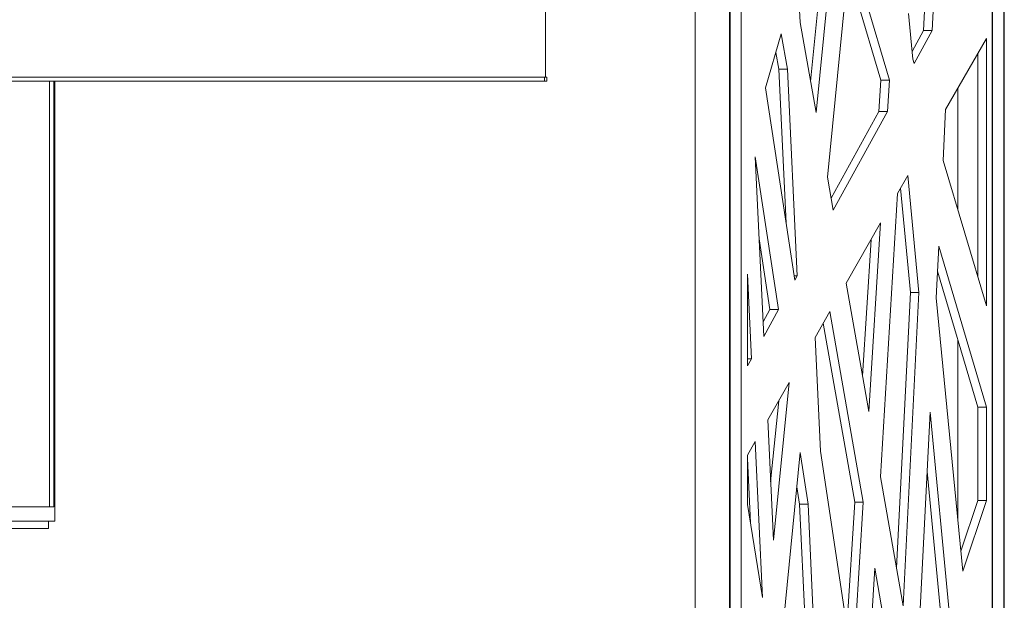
# Model space of a CAD drawing. Header units: millimetres. Extents: x -115474967 to 444143, y -74377 to 241828222.
# Tile 448 of 590: x 67142 to 70529, y 3446 to 5443. Entities that reach past the tile are written whole.
import ezdxf

# ---------------------------------------------------------------- set-up
doc = ezdxf.new("R2010")
doc.units = ezdxf.units.MM
doc.header["$MEASUREMENT"] = 0
doc.linetypes.add('PHANTOM', pattern=[2.5, 1.25, -0.25, 0.25, -0.25, 0.25, -0.25])
doc.layers.add('00-5 Grid 01', color=9, linetype='PHANTOM')

msp = doc.modelspace()

# ---------------------------------------------------------------- linework, layer by layer
at = {"layer": '00-5 Grid 01', "color": 9, "linetype": 'ByBlock', "lineweight": 0, "true_color": 0xc7c8ca}
for p, q in [((69465.43488, 2356.58315), (69465.43488, 7643.78082)), ((69583.57598, 2356.58315), (69583.57598, 7643.78082)), ((69585.29438, 2356.58315), (69585.29438, 7643.78082)), ((69623.93655, 2356.58315), (69623.93655, 7643.78082)), ((70486.84708, 1356.58317), (70486.84708, 7643.78082)), ((70488.56547, 1356.58317), (70488.56547, 7643.78082)), ((70527.20842, 1356.58317), (70527.20842, 7643.78082)), ((70528.92682, 1356.58317), (70528.92682, 7643.78082)), ((70486.84708, 7587.8643), (70486.86265, 1356.58317)), ((70251.15299, 5405.02154), (70289.57159, 6168.05382)), ((70280.68826, 5405.02154), (70319.10687, 6168.05382)), ((69862.39597, 5229.80715), (69923.72941, 5844.35526)), ((69881.27187, 5123.00779), (69953.26469, 5844.35526)), ((69998.8934, 5690.32564), (69920.55902, 4900.73139)), ((70134.01753, 5234.18728), (69998.8934, 5690.32564)), ((68950.45732, 5245.08345), (68950.45732, 5618.08355)), ((68950.85303, 5618.08355), (68950.85303, 5245.08345)), ((69818.76218, 5594.06257), (69826.39917, 5433.47016)), ((70104.48225, 5234.18728), (69991.48388, 5615.63682)), ((70199.08768, 5463.51176), (70214.3632, 5306.5836)), ((69826.39917, 5433.47016), (69881.27187, 5123.00779)), ((69761.21062, 5393.88077), (69707.92389, 5208.53515)), ((69782.5722, 5272.11669), (69761.21062, 5393.88077)), ((70211.74432, 5333.48286), (70251.15299, 5405.02154)), ((70218.6109, 5292.33164), (70280.68826, 5405.02154)), ((70280.68826, 5405.02154), (70251.15299, 5405.02154)), ((70467.1073, 5377.5365), (70327.01181, 5133.21848)), ((70467.1073, 4458.62844), (70467.1073, 5377.5365)), ((69753.03692, 5272.11669), (69742.8683, 5330.08033)), ((70437.57202, 4557.71915), (70437.57202, 5326.02893)), ((70214.3632, 5306.5836), (70218.6109, 5292.33164)), ((69778.1765, 4742.94715), (69753.03692, 5272.11669)), ((69782.5722, 5272.11669), (69753.03692, 5272.11669)), ((69816.3061, 4562.02917), (69782.5722, 5272.11669)), ((68946.51263, 5245.08345), (65501.51354, 5245.08345)), ((68946.51263, 5231.58319), (65501.51354, 5231.58319)), ((67244.17896, 3767.59677), (67244.17896, 5231.58319)), ((67259.13277, 5231.58319), (67259.13277, 3767.59677)), ((67263.04785, 3767.59677), (67263.04785, 5231.58319)), ((68946.51263, 5231.58319), (68946.51263, 5245.08345)), ((68946.51263, 5245.08345), (68950.45732, 5245.08345)), ((68954.79771, 5231.58319), (68946.51263, 5231.58319)), ((68950.85303, 5245.08345), (68954.79771, 5245.08345)), ((68954.79771, 5245.08345), (68954.79771, 5231.58319)), ((70097.78392, 5126.61129), (70104.48225, 5234.18728)), ((70134.01753, 5234.18728), (70104.48225, 5234.18728)), ((70127.3192, 5126.61129), (70134.01753, 5234.18728)), ((69707.92389, 5208.53515), (69807.80369, 4546.59396)), ((70368.70597, 4788.76281), (70368.70597, 5205.93184)), ((69933.38314, 4828.17382), (70097.78392, 5126.61129)), ((69940.55742, 4787.5819), (70127.3192, 5126.61129)), ((70127.3192, 5126.61129), (70097.78392, 5126.61129)), ((70327.01181, 5133.21848), (70318.14251, 4958.40292)), ((69752.06166, 4445.40627), (69672.34929, 4970.71837)), ((69672.34929, 4970.71837), (69701.42341, 4353.48205)), ((70318.14251, 4958.40292), (70467.1073, 4458.62844)), ((69920.55902, 4900.73139), (69940.55742, 4787.5819)), ((70197.3389, 4907.07685), (70161.65135, 4844.8398)), ((70235.33141, 4504.18783), (70197.3389, 4907.07685)), ((70161.65135, 4844.8398), (70102.68128, 3870.31668)), ((70205.79613, 4504.18783), (70171.97498, 4862.84326)), ((70103.45713, 4743.35299), (69984.91408, 4536.62086)), ((70063.05762, 4094.49843), (70103.45713, 4743.35299)), ((69722.52638, 4445.40627), (69685.64468, 4688.45925)), ((70041.21697, 4218.07205), (70070.32381, 4685.57085)), ((70303.16533, 4663.19427), (70294.19709, 4486.4126)), ((70467.1073, 4109.77629), (70303.16533, 4663.19427)), ((70437.57202, 4109.77629), (70298.84674, 4578.06964)), ((69645.4103, 4567.33705), (69645.4103, 4251.80205)), ((69658.95574, 4276.39012), (69645.4103, 4567.33705)), ((69816.3061, 4562.02917), (69805.47458, 4562.02917)), ((69807.80369, 4546.59396), (69816.3061, 4562.02917)), ((69984.91408, 4536.62086), (70063.05762, 4094.49843)), ((70158.09537, 3556.79532), (70205.79613, 4504.18783)), ((70181.08188, 3426.73993), (70235.33141, 4504.18783)), ((70235.33141, 4504.18783), (70205.79613, 4504.18783)), ((70294.19709, 4486.4126), (70385.70379, 3546.31822)), ((69699.09742, 4402.87473), (69722.52638, 4445.40627)), ((69701.42341, 4353.48205), (69752.06166, 4445.40627)), ((69752.06166, 4445.40627), (69722.52638, 4445.40627)), ((69928.78101, 4438.7282), (69877.9192, 4350.02811)), ((70043.70498, 3783.66138), (69928.78101, 4438.7282)), ((70014.16893, 3783.66138), (69906.16529, 4399.28681)), ((69877.9192, 4350.02811), (69896.53493, 3958.5377)), ((70368.70597, 3720.94293), (70368.70597, 4342.24546)), ((69645.4103, 4251.80205), (69658.95574, 4276.39012)), ((69658.95574, 4276.39012), (69645.4103, 4276.39012)), ((69788.57647, 4194.22011), (69714.97197, 4065.85741)), ((69734.46482, 3652.03015), (69788.57647, 4194.22011)), ((69724.99493, 3853.07816), (69752.81726, 4131.85842)), ((70437.57202, 3788.49487), (70437.57202, 4109.77629)), ((70467.1073, 4109.77629), (70437.57202, 4109.77629)), ((70467.1073, 3788.49487), (70467.1073, 4109.77629)), ((69714.97197, 4065.85741), (69734.46482, 3652.03015)), ((70274.19169, 4092.1), (70227.19822, 3165.82292)), ((70338.81393, 3406.82099), (70274.19169, 4092.1)), ((69672.22699, 3991.31348), (69645.4103, 3944.54669)), ((69697.17338, 3455.4643), (69672.22699, 3991.31348)), ((69645.4103, 3944.54669), (69645.4103, 3775.1395)), ((69655.71992, 3711.47227), (69645.4103, 3932.91595)), ((69826.63208, 3953.97841), (69754.49281, 3226.83232)), ((69853.65207, 3775.91846), (69826.63208, 3953.97841)), ((69896.53493, 3958.5377), (70008.42405, 3217.01111)), ((70102.68128, 3870.31668), (70181.08188, 3426.73993)), ((70309.27865, 3406.82099), (70263.86026, 3888.45646)), ((69824.11602, 3775.91846), (69814.95616, 3836.28521)), ((67259.13277, 3767.59677), (67084.93961, 3767.59677)), ((67263.04785, 3717.5965), (67263.04785, 3767.59677)), ((69645.4103, 3775.1395), (69697.17338, 3455.4643)), ((69891.5441, 2356.58315), (69824.11602, 3775.91846)), ((69853.65207, 3775.91846), (69824.11602, 3775.91846)), ((69921.07937, 2356.58315), (69853.65207, 3775.91846)), ((69987.51583, 3355.57593), (70014.16893, 3783.66138)), ((70008.42405, 3217.01111), (70043.70498, 3783.66138)), ((70043.70498, 3783.66138), (70014.16893, 3783.66138)), ((70379.07167, 3614.45516), (70437.57202, 3788.49487)), ((70385.70379, 3546.31822), (70467.1073, 3788.49487)), ((70467.1073, 3788.49487), (70437.57202, 3788.49487)), ((66694.01395, 3692.59636), (67239.98423, 3692.59636)), ((66720.89451, 3717.5965), (67263.04785, 3717.5965)), ((67240.6557, 3692.59636), (67239.98423, 3692.59636)), ((67240.6557, 3692.59636), (67240.6557, 3717.5965)), ((70083.65737, 3555.93067), (70047.48453, 2958.14123)), ((70164.41122, 3095.63418), (70083.65737, 3555.93067))]:
    msp.add_line(p, q, dxfattribs=at)

doc.saveas('drawing.dxf')
